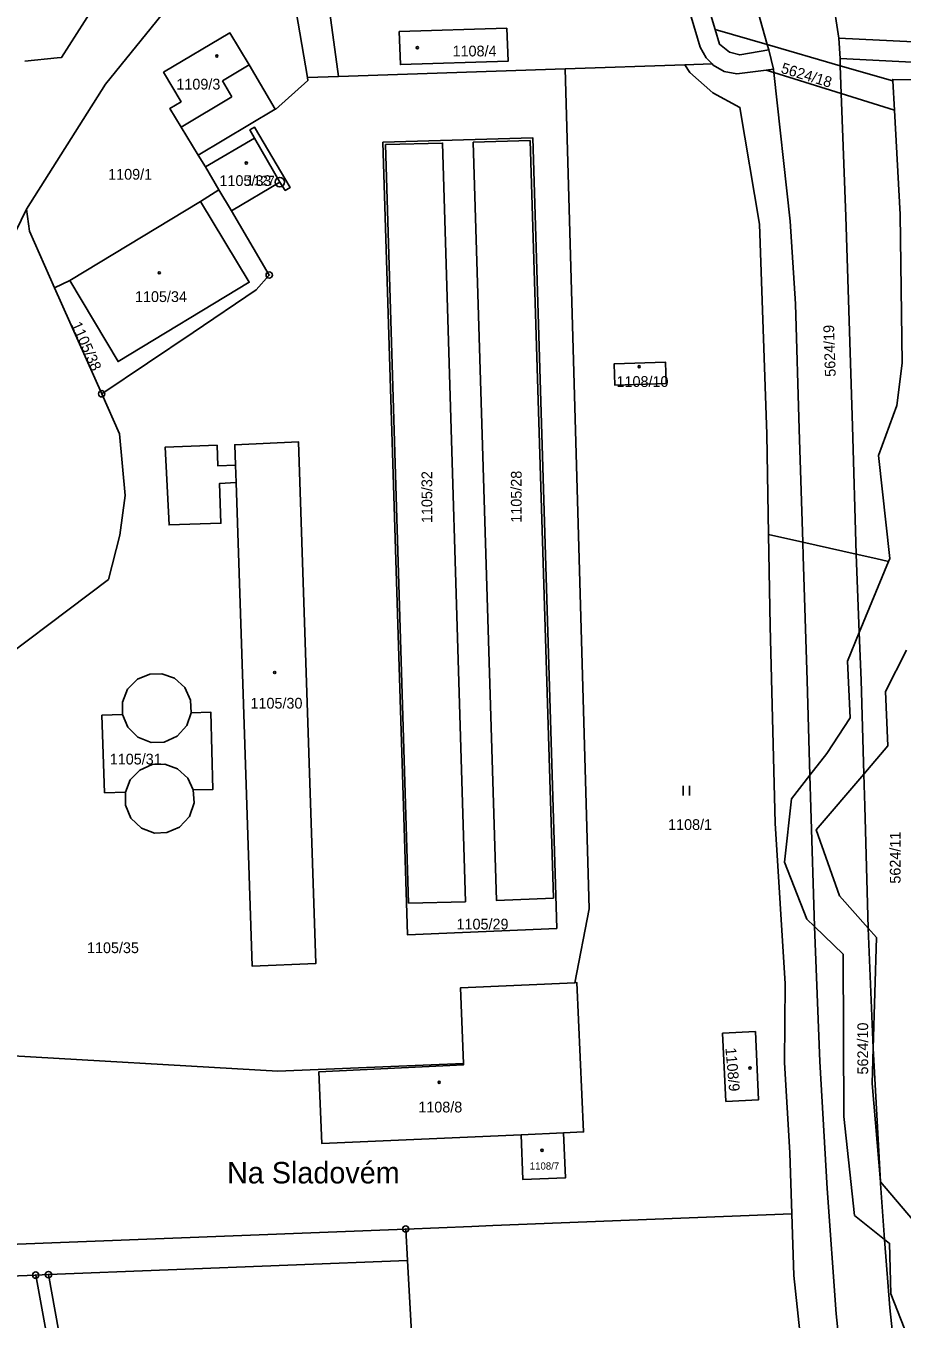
# Model space of a CAD drawing. Extents: x -733394 to -722299, y -1082822 to -1075049.
# Drawn here: x -727651.3 to -727512.7, y -1078945.4 to -1078740.8 of the extents above; entities that cross this region are included whole.
import ezdxf

# ---------------------------------------------------------------- set-up
doc = ezdxf.new("R2010")
doc.units = 0
for name, color, linetype in [('Hranice parcel', 7, 'Continuous'), ('Parcelní čísla', 7, 'Continuous'), ('Pop  PČ popisy', 7, 'Continuous'), ('Vnitřní kresba', 7, 'Continuous'), ('Značky bodu BP', 7, 'Continuous'), ('Značky budov', 7, 'Continuous'), ('Značky kultur', 7, 'Continuous')]:
    doc.layers.add(name, color=color, linetype=linetype)

msp = doc.modelspace()

# ---------------------------------------------------------------- linework, layer by layer
at = {"layer": 'Hranice parcel'}
for p, q in [((-727547.03, -1078746.96), (-727565.97, -1078747.58)), ((-727547.03, -1078746.96), (-727542.73, -1078746.82)), ((-727601.8, -1078748.79), (-727606.7, -1078748.96)), ((-727565.97, -1078747.58), (-727601.8, -1078748.79)), ((-727513.87, -1078754.12), (-727514.13, -1078749.5)), ((-727611.84, -1078753.97), (-727624.03, -1078761.23)), ((-727624.03, -1078761.23), (-727622.86, -1078763.11)), ((-727622.86, -1078763.11), (-727620.72, -1078766.7)), ((-727620.72, -1078766.7), (-727623.66, -1078768.55)), ((-727620.72, -1078766.7), (-727618.73, -1078770.05)), ((-727623.66, -1078768.55), (-727644.28, -1078781.07)), ((-727644.28, -1078781.07), (-727646.73, -1078782.21)), ((-727639.26, -1078798.99), (-727646.73, -1078782.21)), ((-727566.23, -1078915.89), (-727572.92, -1078916.19)), ((-727591.18, -1078931.1), (-727590.9, -1078936.09)), ((-727647.68, -1078938.31), (-727590.9, -1078936.09)), ((-727649.7, -1078938.39), (-727647.68, -1078938.31)), ((-727644.65, -1078965.95), (-727649.7, -1078938.39)), ((-727647.68, -1078938.31), (-727642.62, -1078965.94))]:
    msp.add_line(p, q, dxfattribs=at)
for points in [[(-727651.4, -1078746.4), (-727646.33, -1078745.85), (-727645.61, -1078745.77), (-727640.77, -1078738.21), (-727622.72, -1078709.99), (-727622.12, -1078706.7), (-727623.29, -1078702.49), (-727624.73, -1078698.6), (-727625.1, -1078697.59)], [(-727542.24, -1078741.36), (-727545.46, -1078730.64), (-727547.27, -1078726.87), (-727549.76, -1078723.11), (-727553.63, -1078718.35), (-727559.14, -1078712.74), (-727566.38, -1078707.15), (-727573.13, -1078703.17), (-727578.2, -1078701.48), (-727584.19, -1078700.53), (-727591.36, -1078700.11), (-727598.23, -1078700.11), (-727607.18, -1078700.57)], [(-727542.73, -1078746.82), (-727543.67, -1078745.86), (-727544.6, -1078744.16), (-727548.06, -1078732.54), (-727549.97, -1078728.42), (-727552.41, -1078724.66), (-727555.85, -1078720.3), (-727561.23, -1078715.01), (-727568.09, -1078709.62), (-727574.44, -1078705.9), (-727578.7, -1078704.44), (-727584.54, -1078703.6), (-727591.5, -1078703.19), (-727598.17, -1078703.15), (-727607.99, -1078703.64)], [(-727607.96, -1078703.84), (-727607.59, -1078706.2), (-727601.8, -1078748.79)], [(-727612.11, -1078717.45), (-727612.26, -1078717.94), (-727614.28, -1078721.25), (-727619.27, -1078726.01), (-727638.65, -1078750.03), (-727651.14, -1078769.81)], [(-727606.7, -1078748.96), (-727611.77, -1078719.45), (-727612.11, -1078717.45)], [(-727575.17, -1078741.14), (-727575, -1078746.38), (-727592.01, -1078746.92), (-727592.19, -1078741.69), (-727575.17, -1078741.14)], [(-727624.03, -1078761.23), (-727626.7, -1078756.8), (-727628.47, -1078753.84), (-727626.72, -1078752.8), (-727629.47, -1078748.13), (-727618.98, -1078741.91), (-727615.96, -1078746.98), (-727611.84, -1078753.97)], [(-727542.24, -1078741.36), (-727533.99, -1078743.75), (-727522.45, -1078747.09), (-727514.13, -1078749.5)], [(-727534.18, -1078747.78), (-727533.02, -1078747.63), (-727533.76, -1078744.56), (-727538.36, -1078745.39), (-727539.99, -1078744.95), (-727541.54, -1078743.7), (-727542.24, -1078741.36)], [(-727492.77, -1078745.92), (-727495.82, -1078744.07), (-727522.69, -1078742.72), (-727522.49, -1078745.95), (-727496.69, -1078747.27), (-727494.08, -1078748.57)], [(-727533.8, -1078821.24), (-727534.08, -1078805.39), (-727535.22, -1078772.15), (-727538.31, -1078753.68), (-727542.62, -1078751.38), (-727546.23, -1078748.17), (-727547.03, -1078746.96)], [(-727542.73, -1078746.82), (-727542.54, -1078747.01), (-727540.79, -1078747.99), (-727538.81, -1078748.37), (-727534.18, -1078747.78)], [(-727606.7, -1078748.96), (-727606.68, -1078749.41), (-727611.75, -1078754.01), (-727611.84, -1078753.97)], [(-727564.43, -1078892.15), (-727562.16, -1078880.44), (-727565.97, -1078747.58)], [(-727534.18, -1078747.78), (-727532.96, -1078748.16), (-727522.29, -1078751.49), (-727513.87, -1078754.12)], [(-727514.13, -1078749.5), (-727514.14, -1078749.26), (-727494.84, -1078749.53)], [(-727512.64, -1078794.14), (-727512.97, -1078770.64), (-727513.87, -1078754.12)], [(-727618.73, -1078770.05), (-727611.1, -1078765.51), (-727610.23, -1078766.81), (-727609.46, -1078766.36), (-727615.09, -1078756.83), (-727615.83, -1078757.26), (-727615.07, -1078758.55), (-727622.86, -1078763.11)], [(-727567.3, -1078883.58), (-727571.08, -1078758.48), (-727594.78, -1078759.19), (-727590.89, -1078884.58), (-727567.3, -1078883.58)], [(-727590.72, -1078879.58), (-727594.35, -1078759.57), (-727585.35, -1078759.32), (-727581.73, -1078879.33), (-727590.72, -1078879.58)], [(-727567.81, -1078878.78), (-727571.5, -1078758.94), (-727580.51, -1078759.2), (-727576.83, -1078879.11), (-727567.81, -1078878.78)], [(-727651.14, -1078769.81), (-727656.17, -1078780.03), (-727667.41, -1078810.42), (-727680.92, -1078844.98), (-727695.03, -1078881.53), (-727705.51, -1078910.72), (-727706.97, -1078915.47)], [(-727646.73, -1078782.21), (-727650.69, -1078773.28), (-727651.14, -1078769.81)], [(-727644.28, -1078781.07), (-727636.66, -1078793.88), (-727615.93, -1078781.34), (-727623.66, -1078768.55)], [(-727618.73, -1078770.05), (-727612.77, -1078780.21), (-727614.85, -1078782.52), (-727624.77, -1078789.3), (-727639.26, -1078798.99)], [(-727549.99, -1078797.37), (-727558.1, -1078797.64), (-727558.21, -1078794.23), (-727550.11, -1078793.96), (-727549.99, -1078797.37)], [(-727514.81, -1078825.51), (-727514.62, -1078825.04), (-727516.39, -1078808.75), (-727513.51, -1078800.83), (-727512.64, -1078794.14)], [(-727656.98, -1078903.51), (-727660.35, -1078845.03), (-727638.18, -1078828.35), (-727636.4, -1078821.36), (-727635.56, -1078815.08), (-727636.45, -1078805.32), (-727639.26, -1078798.99)], [(-727621.02, -1078807.13), (-727629.21, -1078807.41), (-727628.6, -1078819.74), (-727620.41, -1078819.47), (-727620.62, -1078813.17), (-727618.02, -1078813.04), (-727615.46, -1078889.54), (-727605.42, -1078889.12), (-727608.11, -1078806.6), (-727618.22, -1078807.04), (-727618.11, -1078810.29), (-727620.91, -1078810.38), (-727621.02, -1078807.13)], [(-727530.11, -1078928.72), (-727530.43, -1078919.07), (-727531.25, -1078904.74), (-727531.16, -1078892.33), (-727532.76, -1078866.92), (-727533.55, -1078835.76), (-727533.8, -1078821.24)], [(-727514.81, -1078825.51), (-727516.81, -1078825.06), (-727519.93, -1078824.36), (-727528.37, -1078822.46), (-727533.8, -1078821.24)], [(-727495.47, -1079051.41), (-727492.35, -1079046.63), (-727489.93, -1079042.89), (-727491.15, -1079028.32), (-727494.37, -1079010.52), (-727504.62, -1078977), (-727507.01, -1078957.81), (-727510.73, -1078950.92), (-727514.44, -1078941.37), (-727514.66, -1078933.38), (-727515.44, -1078932.76), (-727520.21, -1078928.95), (-727521.91, -1078913.29), (-727522, -1078887.62), (-727526.54, -1078883.26), (-727527.73, -1078882.11), (-727531.29, -1078873.06), (-727530.15, -1078863.06), (-727527.24, -1078859.3), (-727524.59, -1078855.86), (-727520.86, -1078850.26), (-727521.31, -1078841.26), (-727519.46, -1078836.77), (-727514.81, -1078825.51)], [(-727506.32, -1078947.4), (-727508.18, -1078944.32), (-727509.23, -1078931.68), (-727516.11, -1078923.62), (-727517.41, -1078908.07), (-727517.24, -1078902.51), (-727516.7, -1078885), (-727518.03, -1078883.5), (-727522.58, -1078878.38), (-727526.26, -1078867.98), (-727518.73, -1078859.14), (-727514.94, -1078854.69), (-727515.29, -1078846.06), (-727512, -1078839.56)], [(-727625.37, -1078865.83), (-727624.64, -1078863.69), (-727624.77, -1078861.65), (-727621.67, -1078861.56), (-727622, -1078849.37), (-727625.11, -1078849.45), (-727625.2, -1078847.46), (-727626.11, -1078845.47), (-727627.76, -1078843.97), (-727629.74, -1078843.26), (-727631.67, -1078843.31), (-727633.61, -1078844.12), (-727635.18, -1078845.71), (-727635.98, -1078847.75), (-727635.96, -1078849.74), (-727639.23, -1078849.83), (-727638.8, -1078862.08), (-727635.5, -1078861.98), (-727635.51, -1078864.03), (-727634.64, -1078866.12), (-727632.96, -1078867.71), (-727630.92, -1078868.46), (-727628.94, -1078868.4), (-727626.95, -1078867.53), (-727625.37, -1078865.83)], [(-727582.03, -1078904.94), (-727582.54, -1078892.95), (-727564.43, -1078892.15)], [(-727564.43, -1078892.15), (-727564.09, -1078892.13), (-727563.05, -1078915.75), (-727566.23, -1078915.89)], [(-727541.05, -1078900.12), (-727535.88, -1078899.87), (-727535.37, -1078910.66), (-727540.54, -1078910.91), (-727541.05, -1078900.12)], [(-727656.98, -1078903.51), (-727655.4, -1078933.61), (-727591.18, -1078931.1)], [(-727656.98, -1078903.51), (-727611.42, -1078906.14), (-727582.03, -1078904.94)], [(-727572.92, -1078916.19), (-727604.44, -1078917.58), (-727604.91, -1078906.22), (-727582.02, -1078905.12), (-727582.03, -1078904.94)], [(-727566.23, -1078915.89), (-727565.93, -1078923.01), (-727572.63, -1078923.27), (-727572.92, -1078916.19)], [(-727530.11, -1078928.72), (-727577.38, -1078930.56), (-727580.72, -1078930.7), (-727591.18, -1078931.1)], [(-727518.84, -1079019.79), (-727519.86, -1079015.23), (-727522.87, -1078998.52), (-727523.09, -1078995.11), (-727523.63, -1078988.91), (-727524.61, -1078983.95), (-727526.09, -1078973.09), (-727529.79, -1078938.43), (-727530.11, -1078928.72)], [(-727590.9, -1078936.09), (-727590.31, -1078946.58), (-727589.69, -1078956.55)], [(-727649.7, -1078938.39), (-727655.14, -1078938.6), (-727675.81, -1078937.84)]]:
    msp.add_lwpolyline(points, dxfattribs=at)
at = {"layer": 'Vnitřní kresba'}
for p, q in [((-727537.9, -1078729.89), (-727533.99, -1078743.75)), ((-727524.37, -1078731.58), (-727522.69, -1078742.72)), ((-727533.99, -1078743.75), (-727533.76, -1078744.56)), ((-727620.16, -1078749.49), (-727615.96, -1078746.98)), ((-727522.49, -1078745.95), (-727522.45, -1078747.09)), ((-727522.45, -1078747.09), (-727522.29, -1078751.49)), ((-727533.02, -1078747.63), (-727532.96, -1078748.16)), ((-727532.96, -1078748.16), (-727530.37, -1078771.7)), ((-727618.66, -1078751.99), (-727620.16, -1078749.49)), ((-727626.7, -1078756.8), (-727618.66, -1078751.99)), ((-727522.29, -1078751.49), (-727521.57, -1078770.94)), ((-727615.07, -1078758.55), (-727611.1, -1078765.51)), ((-727530.37, -1078771.7), (-727529.53, -1078784.75)), ((-727521.57, -1078770.94), (-727521.14, -1078784.15)), ((-727521.14, -1078784.15), (-727520.51, -1078804.11)), ((-727529.53, -1078784.75), (-727528.94, -1078804.59)), ((-727528.94, -1078804.59), (-727528.37, -1078822.46)), ((-727520.51, -1078804.11), (-727519.93, -1078824.36)), ((-727618.11, -1078810.29), (-727618.02, -1078813.04)), ((-727528.37, -1078822.46), (-727528.3, -1078824.69)), ((-727528.3, -1078824.69), (-727527.69, -1078844.33)), ((-727519.93, -1078824.36), (-727519.46, -1078836.77)), ((-727519.46, -1078836.77), (-727519.17, -1078844.3)), ((-727527.69, -1078844.33), (-727527.24, -1078859.3)), ((-727519.17, -1078844.3), (-727518.73, -1078859.14)), ((-727625.81, -1078851.47), (-727625.11, -1078849.45)), ((-727635.96, -1078849.74), (-727635.15, -1078851.72)), ((-727627.34, -1078853.16), (-727625.81, -1078851.47)), ((-727635.15, -1078851.72), (-727633.54, -1078853.32)), ((-727633.54, -1078853.32), (-727631.46, -1078854.13)), ((-727629.37, -1078854.07), (-727627.34, -1078853.16)), ((-727631.46, -1078854.13), (-727629.37, -1078854.07)), ((-727633.23, -1078858.5), (-727631.27, -1078857.64)), ((-727631.27, -1078857.64), (-727629.26, -1078857.58)), ((-727629.26, -1078857.58), (-727627.25, -1078858.31)), ((-727634.74, -1078860.07), (-727633.23, -1078858.5)), ((-727627.25, -1078858.31), (-727625.65, -1078859.79)), ((-727625.65, -1078859.79), (-727624.77, -1078861.65)), ((-727527.24, -1078859.3), (-727527.09, -1078864.47)), ((-727518.73, -1078859.14), (-727518.58, -1078864.21)), ((-727635.5, -1078861.98), (-727634.74, -1078860.07)), ((-727527.09, -1078864.47), (-727526.54, -1078883.26)), ((-727518.58, -1078864.21), (-727518.03, -1078883.5)), ((-727526.54, -1078883.26), (-727525.67, -1078904.58)), ((-727518.03, -1078883.5), (-727517.24, -1078902.51)), ((-727517.24, -1078902.51), (-727516.11, -1078923.62)), ((-727525.67, -1078904.58), (-727524.5, -1078924.7)), ((-727524.5, -1078924.7), (-727523.09, -1078944.53)), ((-727516.11, -1078923.92), (-727516.11, -1078923.62)), ((-727516.11, -1078923.92), (-727515.44, -1078932.76)), ((-727515.44, -1078932.76), (-727514.62, -1078943.59)), ((-727514.62, -1078943.59), (-727512.69, -1078961.39)), ((-727523.09, -1078944.53), (-727521.08, -1078962.97))]:
    msp.add_line(p, q, dxfattribs=at)
at = {"layer": 'Značky bodu BP'}
for centre, radius in [((-727611.1, -1078765.51), 0.75), ((-727611.1, -1078765.51), 0.03), ((-727612.77, -1078780.21), 0.5), ((-727612.77, -1078780.21), 0.0303), ((-727639.26, -1078798.99), 0.5), ((-727639.26, -1078798.99), 0.0303), ((-727591.18, -1078931.1), 0.5), ((-727591.18, -1078931.1), 0.0303), ((-727649.7, -1078938.39), 0.5), ((-727649.7, -1078938.39), 0.0303), ((-727647.68, -1078938.31), 0.5), ((-727647.68, -1078938.31), 0.0303)]:
    msp.add_circle(centre, radius, dxfattribs=at)
at = {"layer": 'Značky budov'}
for centre in [(-727589.34, -1078744.25), (-727621.06, -1078745.56), (-727616.4, -1078762.49), (-727630.15, -1078779.85), (-727554.26, -1078794.7), (-727611.89, -1078843.07), (-727536.73, -1078905.64), (-727585.89, -1078907.9), (-727569.61, -1078918.64)]:
    msp.add_circle(centre, 0.175, dxfattribs=at)
at = {"layer": 'Značky kultur'}
for p, q in [((-727547.31, -1078862.51), (-727547.31, -1078861.01)), ((-727546.31, -1078862.51), (-727546.31, -1078861.01))]:
    msp.add_line(p, q, dxfattribs=at)

# ---------------------------------------------------------------- texts
at = {"layer": 'Parcelní čísla'}
for s, height, p in [('1108/4', 1.7, (-727583.77, -1078745.62)), ('1109/3', 1.7, (-727627.45, -1078750.86)), ('1109/1', 1.7, (-727638.24, -1078765.12)), ('1105/33', 1.7, (-727620.64, -1078766.12)), ('1105/34', 1.7, (-727634, -1078784.47)), ('1108/10', 1.7, (-727557.84, -1078797.9)), ('1105/30', 1.7, (-727615.73, -1078848.78)), ('1105/31', 1.7, (-727637.99, -1078857.62)), ('1108/1', 1.7, (-727549.68, -1078867.98)), ('1105/29', 1.7, (-727583.14, -1078883.72)), ('1105/35', 1.7, (-727641.59, -1078887.46)), ('1108/8', 1.7, (-727589.19, -1078912.66)), ('1108/7', 1.139, (-727571.56, -1078921.7))]:
    msp.add_text(s, height=height, dxfattribs=at).set_placement(p)
for s, rotation, p in [('5624/18', 343, (-727531.95, -1078748.19)), ('1105/38', 294, (-727644.12, -1078788.03)), ('5624/19', 92, (-727523.16, -1078796.27)), ('1105/32', 90, (-727586.98, -1078819.44)), ('1105/28', 90, (-727572.84, -1078819.38)), ('5624/11', 90, (-727512.91, -1078876.47)), ('5624/10', 90, (-727518.04, -1078906.66)), ('1108/9', 275, (-727540.62, -1078902.47))]:
    msp.add_text(s, height=1.7, rotation=rotation, dxfattribs=at).set_placement(p)
at = {"layer": 'Pop  PČ popisy'}
msp.add_text('Na Sladovém', height=3.4, dxfattribs=at).set_placement((-727619.43, -1078923.89))
at = {"layer": 'Značky bodu BP'}
msp.add_text('1127', height=1.5, dxfattribs=at).set_placement((-727616.35, -1078766.01))

doc.saveas('drawing.dxf')
